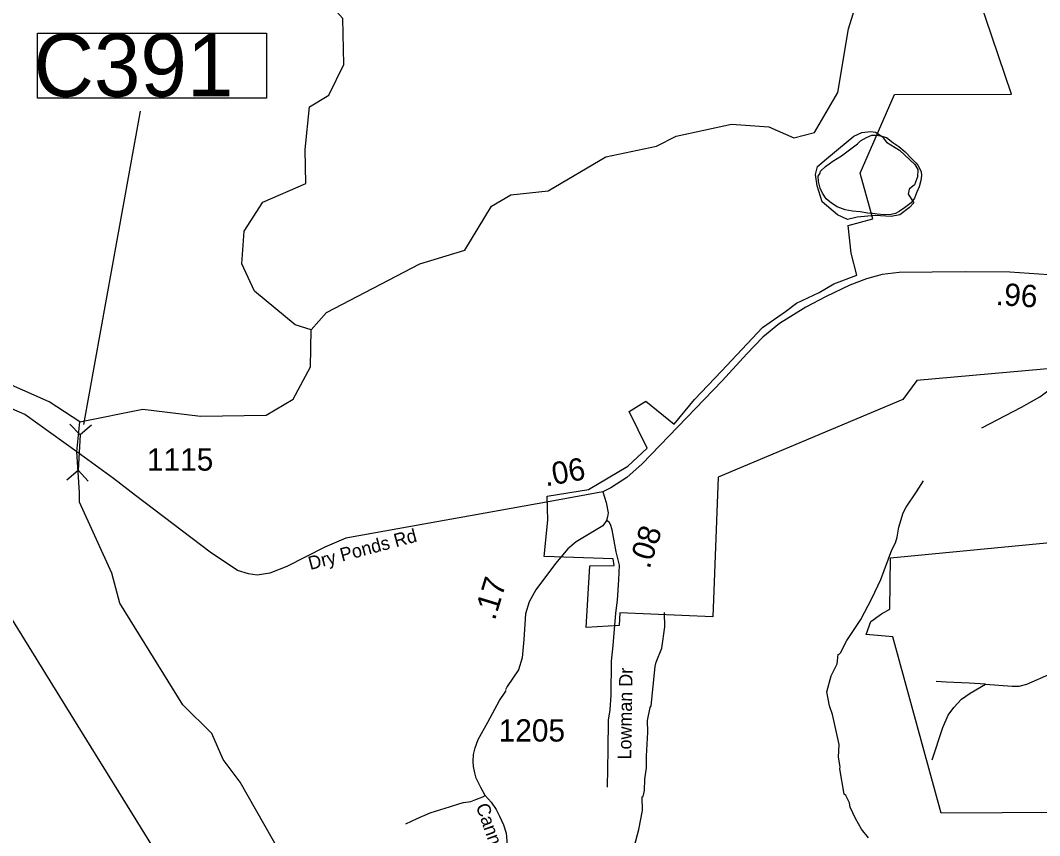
# Model space of a CAD drawing. Extents: x 1159738 to 1321356, y 736314 to 882035.
# Drawn here: x 1257270 to 1262980, y 752399 to 756964 of the extents above; entities that cross this region are included whole.
import ezdxf

# ---------------------------------------------------------------- set-up
doc = ezdxf.new("R2010")
doc.units = 0
for name, color, linetype in [('Exist Boundary Political City Limit New', 7, 'Continuous'), ('Exist Hydrographic Creek Single Shore', 7, 'Continuous'), ('Exist Hydrographic Misc Water Feature', 7, 'Continuous'), ('Exist Hydrographic Pond Under 1500 Sq Ft', 7, 'Continuous'), ('Exist Road Non-System Type 51', 7, 'Continuous'), ('Exist Road Non-System Type 51 Label', 7, 'Continuous'), ('Exist Road Secondary Mileage Hundredths English Label', 7, 'Continuous'), ('Exist Road Secondary Structure Culvert CELL', 7, 'Continuous'), ('Exist Road Secondary Structure Culvert Number Label', 7, 'Continuous'), ('Exist Road Secondary Type 41 Attributed', 7, 'Continuous'), ('Exist Road Secondary Type 51 Attributed', 7, 'Continuous'), ('Exist Road Secondary Type 51 Label', 7, 'Continuous'), ('Exist Road Secondary Type 51 Number Label', 7, 'Continuous'), ('Exist Utilities Electrical Transmission Line', 7, 'Continuous'), ('Map Preparation Boundary City Limit Buffer Line', 7, 'Continuous')]:
    doc.layers.add(name, color=color, linetype=linetype)

msp = doc.modelspace()

# ---------------------------------------------------------------- linework, layer by layer
at = {"layer": 'Exist Boundary Political City Limit New'}
for points in [[(1260627.5, 753645.8), (1260625.3, 753574.9), (1260440.5, 753564.1), (1260459.9, 753910.4), (1260597.4, 753912.5), (1260590.9, 753949.1), (1260204.8, 753962), (1260224.6, 754164.7), (1260221.6, 754299.8), (1260453.1, 754337.2), (1260673.8, 754467.5), (1260781.5, 754568), (1260681, 754773.4), (1260773.2, 754832.1), (1260932.3, 754702.1), (1261047.6, 754840.6), (1261197.5, 754999.9), (1261428, 755243.8), (1261556.3, 755333.3), (1261618.5, 755380.8), (1261744.4, 755440.1), (1261827.8, 755488.2), (1261955.6, 755538.2), (1261924.9, 755660.2), (1261908.1, 755815.2), (1262046.3, 755853), (1261975.1, 756108.6), (1262167.8, 756548.6), (1262823.2, 756550.7), (1262314.8, 758050.6)], [(1263318.5, 755038.6), (1262292, 754947.9), (1262214.6, 754840.4), (1261179.8, 754407.1), (1261149.7, 753624.3), (1260627.5, 753645.8)], [(1263111.5, 752528.7), (1262428.2, 752524.4), (1262158.6, 753513), (1262008.2, 753525.2), (1262034, 753598.3), (1262094.2, 753641.3), (1262141.5, 753667.1), (1262145.2, 753954.7), (1263309.9, 754066.5)]]:
    msp.add_lwpolyline(points, dxfattribs=at)
at = {"layer": 'Exist Hydrographic Creek Single Shore'}
msp.add_line((1258899.5, 755231.4), (1258808.6, 755259.5), dxfattribs=at)
for points in [[(1258998.6, 756545.7), (1259081.4, 756717.9), (1259076.4, 756975.3), (1258973.3, 757089.6), (1258889.8, 757237.3), (1258821, 757361.2), (1258830.1, 757490.5)], [(1258870.1, 756050.8), (1258865.2, 756241.4), (1258889.8, 756479.7), (1258998.6, 756545.7)], [(1258510.5, 755600.3), (1258523.6, 755783.8), (1258627.5, 755945.9), (1258870.1, 756050.8)], [(1258808.6, 755259.5), (1258581.6, 755447.9), (1258510.5, 755600.3)], [(1258798.5, 754842.8), (1258894.6, 755024.7), (1258899.5, 755231.4)], [(1257603.6, 754715.8), (1257431.6, 754827.6), (1256986.6, 755023.6), (1256836.6, 755052.8)], [(1257603.6, 754715.8), (1257955.6, 754787.5), (1258279.6, 754748.2), (1258646.6, 754753.9), (1258798.5, 754842.8)], [(1257586, 754547.2), (1257603.6, 754715.8)], [(1257601, 754321), (1257586, 754547.2)], [(1258727.6, 752300.3), (1258501.6, 752698.7), (1258405.7, 752825.3), (1258342.6, 752971), (1258179.6, 753131.9), (1257827.6, 753700.3), (1257781.6, 753868.6), (1257600.6, 754266.1), (1257601, 754321)]]:
    msp.add_lwpolyline(points, dxfattribs=at)
at = {"layer": 'Exist Hydrographic Misc Water Feature'}
for points in [[(1258899.5, 755231.4), (1258985.5, 755328.1), (1259508.5, 755600), (1259760.5, 755677), (1259908.6, 755923.5), (1260018.6, 755986.9), (1260227.5, 756008.9), (1260549.6, 756199.5), (1260834.6, 756259.4), (1260943.6, 756316.3), (1261254.6, 756382.2), (1261462.6, 756368.2), (1261602.6, 756306.3), (1261719.6, 756336.8), (1261850.6, 756560.7), (1261909.6, 756917.3), (1261972.5, 757122.8), (1262077.5, 757330.8), (1262214.6, 757469.2), (1262606.7, 758054.2)], [(1261753.5, 756120), (1261781.1, 756145), (1261822.5, 756176.2), (1261870.1, 756206.2), (1261907.1, 756234.4), (1261960.1, 756272.6), (1261976.1, 756289.9), (1262011, 756308.7), (1262039.4, 756321.5), (1262065.4, 756320.9), (1262089.2, 756318.2), (1262122.3, 756308), (1262158.1, 756281), (1262191.8, 756257.3), (1262227.5, 756227.3), (1262259.9, 756192.1), (1262286.4, 756166.5), (1262299.5, 756150.6), (1262316.4, 756115.8), (1262318, 756096), (1262314.2, 756067), (1262306, 756031.8), (1262290.6, 755997.9), (1262279.5, 755969.1), (1262261.2, 755942.4), (1262224, 755914.3), (1262193.4, 755894.3), (1262173.3, 755883.3), (1262149.2, 755877.7), (1262109.6, 755874.5), (1262070.1, 755878.6), (1262044.2, 755882.4), (1262017.2, 755885.2), (1261974.8, 755892.5), (1261931.1, 755895.7), (1261890.7, 755904), (1261846.4, 755919.7), (1261814.7, 755940.2), (1261784, 755965), (1261763, 755995.7), (1261751.2, 756025.1), (1261741.7, 756061.7), (1261740.3, 756091.9), (1261750.1, 756108.3), (1261753.5, 756120)], [(1262021.2, 752385.9), (1261982.6, 752435), (1261948.2, 752494), (1261918.1, 752558.8), (1261914.7, 752582.9), (1261893.8, 752623.5), (1261886.1, 752631.7), (1261860.5, 752773), (1261862.3, 752784.4), (1261853.8, 752838.6), (1261857.7, 752908.5), (1261820.4, 753077.5), (1261803.8, 753126), (1261789, 753203.6), (1261812.4, 753293.7), (1261846.3, 753360.7), (1261851.8, 753412.5), (1261857.8, 753414.4), (1261864, 753422.2), (1261900, 753491.2), (1261979.2, 753608.9), (1262040.5, 753727.1), (1262091.5, 753833.6), (1262152.1, 753999.8), (1262173.2, 754039.2), (1262182.1, 754070.9), (1262191.6, 754126.6), (1262215.8, 754205.9), (1262232.7, 754237.4), (1262291.1, 754323.7), (1262328.8, 754386.6)], [(1260709.7, 752341.5), (1260735.4, 752433.2), (1260755.7, 752539.5), (1260753.4, 752616.2), (1260759.5, 752618), (1260766.4, 752651.8), (1260768.2, 752715.7), (1260777.9, 752779.5), (1260777.7, 752843.4), (1260785.5, 752979.2), (1260784, 753042.8), (1260798.1, 753116), (1260803.5, 753126.7), (1260825.7, 753346), (1260832.3, 753369.8), (1260864.5, 753448.9), (1260879.8, 753568.4), (1260878.1, 753648.4)]]:
    msp.add_lwpolyline(points, dxfattribs=at)
at = {"layer": 'Exist Hydrographic Pond Under 1500 Sq Ft'}
msp.add_lwpolyline([(1261724.9, 756101.5), (1261736.7, 756146.2), (1261786, 756188.5), (1261854.2, 756244.9), (1261938.8, 756315.5), (1261983.5, 756336.7), (1262035.2, 756341.4), (1262061, 756339), (1262098.7, 756313.2), (1262122.2, 756282.6), (1262195, 756237.9), (1262282, 756157.9), (1262298.5, 756129.7), (1262296.1, 756087.3), (1262279.6, 756042.7), (1262249.1, 756019.1), (1262244.4, 755990.9), (1262274.9, 755941.5), (1262251.4, 755915.6), (1262197.4, 755875.6), (1262148, 755866.2), (1262058.7, 755870.9), (1261957.6, 755861.5), (1261903.6, 755849.8), (1261847.2, 755875.6), (1261762.5, 755948.6), (1261734.3, 756038)], close=True, dxfattribs=at)
at = {"layer": 'Exist Road Non-System Type 51'}
for points in [[(1262677, 753246.5), (1262825.9, 753235.1), (1262865.2, 753235.1), (1262909, 753247.1), (1263044.6, 753307.3), (1263132.7, 753347.8), (1263173.2, 753355.5), (1263362.4, 753343.4), (1263414.9, 753346.7), (1263446.6, 753366.4), (1263511.1, 753414.5), (1263572.3, 753436.4), (1263635.7, 753448.5), (1263710.6, 753467), (1263730.3, 753485.6), (1263741.3, 753522.8), (1263759.8, 753658.5), (1263797, 753980.5), (1263816.7, 754181.2), (1263840.8, 754508.4), (1263847.1, 754577.4), (1263883.2, 754867.4), (1263913.8, 755083)], [(1262657.4, 754681.6), (1262788.2, 754752), (1262878.8, 754797.4), (1262980.8, 754856.4), (1263033.7, 754894.7), (1263060.3, 754922.2), (1263105.2, 754963.3), (1263131.6, 754982.8), (1263151.9, 755000.4), (1263155.3, 755002.7)], [(1260558.7, 752670), (1260563.2, 752880.1), (1260564.7, 753044.9), (1260573.8, 753103.8), (1260579.8, 753185.4), (1260581.3, 753376.1), (1260590.3, 753463.8), (1260605.4, 753645.1), (1260616, 753717.7), (1260622.1, 753831.1), (1260626.6, 753913.6), (1260608.5, 753987.7), (1260585.8, 754111.6), (1260575.2, 754141.8), (1260567.7, 754154.7), (1260553.1, 754163.7)], [(1262378.5, 752823.2), (1262438.7, 753003.8), (1262468.2, 753072.7), (1262499.9, 753116.5), (1262542.5, 753162.2), (1262591.7, 753196.2), (1262677, 753246.5)], [(1262677, 753246.5), (1262585.3, 753252.6), (1262456.3, 753259.2), (1262400.5, 753261.4)], [(1259874.2, 752623.3), (1259849.3, 752668.6), (1259823.6, 752721), (1259815.1, 752750.5), (1259809.4, 752785.8), (1259807.5, 752814.3), (1259808.4, 752852.4), (1259817, 752891.5), (1259834.1, 752937.2), (1259889.3, 753034.3), (1259953.9, 753154.8), (1259985.3, 753201.5), (1259991, 753212)], [(1259428.9, 752465.3), (1259493.6, 752495.7), (1259565, 752526.2), (1259601.1, 752538.6), (1259673.4, 752559.5), (1259732.4, 752579.5), (1259752.4, 752585.2), (1259793.3, 752591), (1259821.9, 752600.5), (1259860.9, 752615.7), (1259874.2, 752623.3)], [(1259874.2, 752623.3), (1259907.4, 752587), (1259934.9, 752544.5), (1259954.9, 752507.8), (1259975.8, 752458.6), (1259990.8, 752411.9), (1259994.9, 752370.5), (1259997.4, 752322.9), (1260018.2, 752238.7), (1260042.4, 752160.3), (1260060.7, 752076.5), (1260084, 752012.3), (1260103.2, 751978.9), (1260125.7, 751943), (1260149.8, 751917.2), (1260170.6, 751898.5), (1260194.8, 751860.9), (1260215.6, 751819.2), (1260229.8, 751770.9), (1260240.6, 751736.7), (1260243.9, 751702.5), (1260238.9, 751681.6), (1260220.6, 751659.9), (1260184.8, 751618.7)]]:
    msp.add_lwpolyline(points, dxfattribs=at)
at = {"layer": 'Exist Road Secondary Structure Culvert CELL'}
for p, q in [((1257547.9, 754703.5), (1257604.9, 754642.9)), ((1257668.6, 754696.6), (1257604.9, 754642.9)), ((1257604.9, 754642.9), (1257593.5, 754444.8)), ((1257529.8, 754391.2), (1257593.5, 754444.8)), ((1257650.6, 754384.2), (1257593.5, 754444.8))]:
    msp.add_line(p, q, dxfattribs=at)
at = {"layer": 'Exist Road Secondary Structure Culvert Number Label'}
msp.add_line((1257624.8, 754701), (1257943.8, 756455.6), dxfattribs=at)
msp.add_lwpolyline([(1257366.2, 756893.3), (1258649, 756893.3), (1258649, 756528.3), (1257366.2, 756528.3)], close=True, dxfattribs=at)
at = {"layer": 'Exist Road Secondary Type 41 Attributed'}
for points in [[(1260532.4, 754323.5), (1260552.1, 754264.5), (1260562.4, 754207.2), (1260559.4, 754183.2), (1260553.1, 754163.7), (1260532.9, 754134.6), (1260450, 754083.4), (1260383.3, 754043.9), (1260337.7, 754005.6)], [(1260337.7, 754005.6), (1260297.9, 753958.9)], [(1260297.9, 753958.9), (1260267.6, 753923.4), (1260158.3, 753774.7), (1260119.6, 753708.2), (1260099, 753640.5), (1260089.7, 753497.7), (1260080.9, 753394.9), (1260059.9, 753327.9), (1259998, 753234.5), (1259987, 753216.3)]]:
    msp.add_lwpolyline(points, dxfattribs=at)
at = {"layer": 'Exist Road Secondary Type 51 Attributed'}
for points in [[(1263030, 755539.2), (1262813.3, 755553.6), (1262563.1, 755556.8), (1262193.4, 755551.9), (1262098.6, 755540.8), (1262011, 755516.9), (1261917, 755481.8), (1261783.6, 755418), (1261670.3, 755358), (1261601.8, 755314.9), (1261523.7, 755267.1), (1261429.7, 755190.5), (1261340.5, 755096.4), (1261201.9, 754945.4), (1260753, 754480.5), (1260668.5, 754404), (1260578.6, 754346.1), (1260532.4, 754323.5)], [(1260237.8, 754270.4), (1259094.2, 754064.5), (1258975.9, 754014.2), (1258762.7, 753906.8), (1258667.1, 753868.3), (1258596.7, 753857.4), (1258547.9, 753864.6), (1258486.5, 753884.5), (1258333.1, 753985.7), (1257915.2, 754304.4), (1257792.3, 754398.5), (1257586, 754547.2), (1257294.1, 754758), (1257222, 754788.6)], [(1260532.4, 754323.5), (1260237.8, 754270.4)]]:
    msp.add_lwpolyline(points, dxfattribs=at)
at = {"layer": 'Exist Utilities Electrical Transmission Line'}
msp.add_lwpolyline([(1256963.1, 754026.9), (1257567.1, 753052), (1258169.8, 752080.4), (1259029.2, 750698.6), (1259521.5, 749896.3), (1259918.9, 749270.8), (1260059.7, 749051.8), (1260498.5, 748352.2)], dxfattribs=at)
at = {"layer": 'Map Preparation Boundary City Limit Buffer Line'}
for points in [[(1260627.5, 753645.8), (1260625.3, 753574.9), (1260440.5, 753564.1), (1260459.9, 753910.4), (1260597.4, 753912.5), (1260590.9, 753949.1), (1260204.8, 753962), (1260224.6, 754164.7), (1260221.6, 754299.8), (1260453.1, 754337.2), (1260673.8, 754467.5), (1260781.5, 754568), (1260681, 754773.4), (1260773.2, 754832.1), (1260932.3, 754702.1), (1261047.6, 754840.6), (1261197.5, 754999.9), (1261428, 755243.8), (1261556.3, 755333.3), (1261618.5, 755380.8), (1261744.4, 755440.1), (1261827.8, 755488.2), (1261955.6, 755538.2), (1261924.9, 755660.2), (1261908.1, 755815.2), (1262046.3, 755853), (1261975.1, 756108.6), (1262167.8, 756548.6), (1262823.2, 756550.7), (1262314.8, 758050.6)], [(1263318.5, 755038.6), (1262292, 754947.9), (1262214.6, 754840.4), (1261179.8, 754407.1), (1261149.7, 753624.3), (1260627.5, 753645.8)], [(1263111.5, 752528.7), (1262428.2, 752524.4), (1262158.6, 753513), (1262008.2, 753525.2), (1262034, 753598.3), (1262094.2, 753641.3), (1262141.5, 753667.1), (1262145.2, 753954.7), (1263309.9, 754066.5)]]:
    msp.add_lwpolyline(points, dxfattribs=at)

# ---------------------------------------------------------------- texts
at = {"layer": 'Exist Road Non-System Type 51 Label'}
for s, rotation, p in [('Lowman Dr', 89.0787, (1260691.7, 752825.1)), ('Cannon Dr', 289.6911, (1259820.5, 752564.7))]:
    msp.add_text(s, height=75, rotation=rotation, dxfattribs=at).set_placement(p)
at = {"layer": 'Exist Road Secondary Mileage Hundredths English Label'}
for s, rotation, p in [('.96', 356.2112, (1262732.2, 755371)), ('.06', 10.2062, (1260213.6, 754354.3)), ('.08', 71.9533, (1260793.9, 753888)), ('.17', 73.0701, (1259927.8, 753599.7))]:
    msp.add_text(s, height=125, rotation=rotation, dxfattribs=at).set_placement(p)
at = {"layer": 'Exist Road Secondary Structure Culvert Number Label'}
msp.add_text('C391', height=350, dxfattribs=at).set_placement((1257344, 756538))
at = {"layer": 'Exist Road Secondary Type 51 Label'}
msp.add_text('Dry Ponds Rd', height=75, rotation=14.8921, dxfattribs=at).set_placement((1258894, 753885.9))
at = {"layer": 'Exist Road Secondary Type 51 Number Label'}
for s, p in [('1115', (1257978.8, 754442.8)), ('1205', (1259949.5, 752925.7))]:
    msp.add_text(s, height=125, dxfattribs=at).set_placement(p)

doc.saveas('drawing.dxf')
